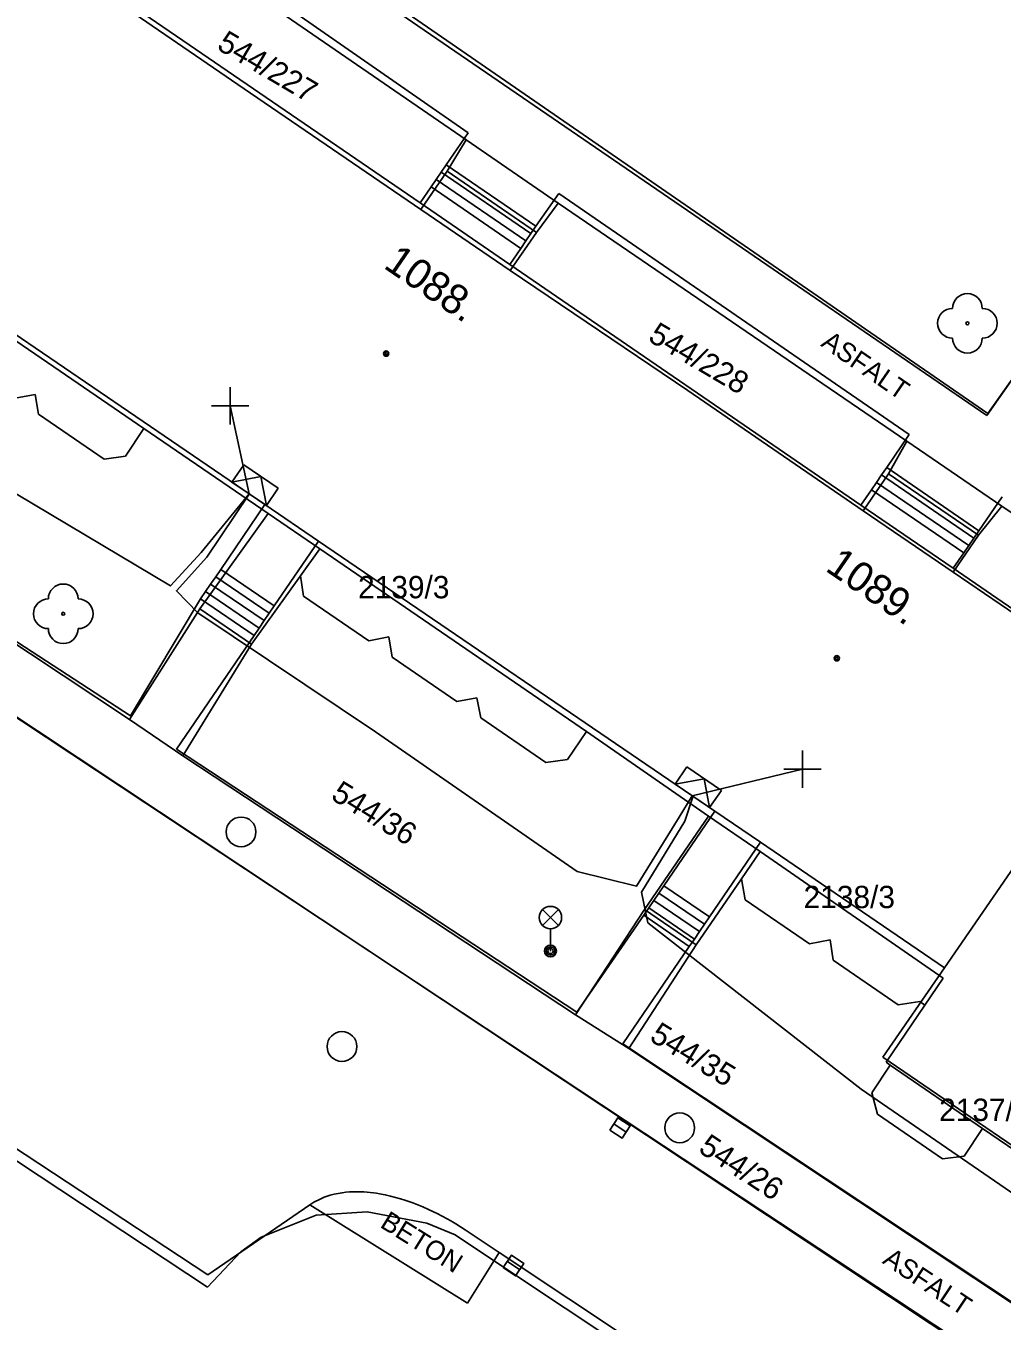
# Model space of a CAD drawing. Extents: x -540150 to -533593, y -1185082 to -1180066.
# Drawn here: x -536599.93 to -536567.15, y -1184549.65 to -1184506.13 of the extents above; entities that cross this region are included whole.
import ezdxf

# ---------------------------------------------------------------- set-up
doc = ezdxf.new("R2010")
doc.units = 0
for name, color, linetype in [('KN_HRAN_PARCEL', 7, 'Continuous'), ('KN_PARC_Č', 7, 'Continuous'), ('KN_VKP_HRAN_', 7, 'Continuous'), ('Vrstva 1', 7, 'Continuous'), ('Vrstva 10', 7, 'Continuous'), ('Vrstva 11', 7, 'Continuous'), ('Vrstva 22', 7, 'Continuous'), ('Vrstva 27', 7, 'Continuous'), ('Vrstva 31', 7, 'Continuous'), ('Vrstva 33', 7, 'Continuous'), ('Vrstva 34', 7, 'Continuous'), ('Vrstva 39', 7, 'Continuous'), ('Vrstva 40', 7, 'Continuous'), ('Vrstva 47', 7, 'Continuous'), ('Vrstva 5', 7, 'Continuous'), ('Vrstva 59', 7, 'Continuous'), ('Vrstva 9', 7, 'Continuous')]:
    doc.layers.add(name, color=color, linetype=linetype)

# ---------------------------------------------------------------- blocks, each defined once
blk = doc.blocks.new('NN800')
at = {"layer": 'Vrstva 1'}
for points in [[(-0.442, 0.442), (0.442, -0.442)], [(-0.442, -0.442), (0.442, 0.442)]]:
    blk.add_lwpolyline(points, dxfattribs=at)
blk = doc.blocks.new('NN630')
at = {"layer": 'Vrstva 9'}
for points in [[(-0.003, -0.7), (-0.703, 0)], [(-0.703, -0.7), (-0.703, 0), (0.697, 0), (0.697, -0.7)], [(-0.003, -0.7), (0.697, 0)], [(-0.703, -0.7), (0.697, -0.7)]]:
    blk.add_lwpolyline(points, dxfattribs=at)

msp = doc.modelspace()

# ---------------------------------------------------------------- linework, layer by layer
at = {"layer": 'KN_HRAN_PARCEL'}
for p, q in [((-536567.662, -1184519.221), (-536595.572, -1184500.081)), ((-536585.142, -1184509.961), (-536596.912, -1184501.841)), ((-536598.512, -1184504.181), (-536592.602, -1184508.241)), ((-536559.082, -1184506.971), (-536567.662, -1184519.221)), ((-536592.602, -1184508.241), (-536586.662, -1184512.301)), ((-536585.142, -1184509.961), (-536585.782, -1184511.011)), ((-536582.052, -1184512.081), (-536585.142, -1184509.961)), ((-536585.782, -1184511.011), (-536586.662, -1184512.301)), ((-536582.052, -1184512.081), (-536582.782, -1184513.071)), ((-536570.342, -1184520.081), (-536582.052, -1184512.081)), ((-536582.782, -1184513.071), (-536583.662, -1184514.351)), ((-536598.992, -1184517.581), (-536604.932, -1184513.511)), ((-536583.662, -1184514.351), (-536577.702, -1184518.381)), ((-536534.952, -1184572.701), (-536617.972, -1184517.581)), ((-536595.962, -1184519.661), (-536598.992, -1184517.581)), ((-536600.282, -1184518.641), (-536599.612, -1184518.511)), ((-536599.612, -1184518.511), (-536599.502, -1184519.171)), ((-536577.702, -1184518.381), (-536571.812, -1184522.421)), ((-536599.502, -1184519.171), (-536597.302, -1184520.681)), ((-536596.582, -1184520.581), (-536595.962, -1184519.661)), ((-536591.792, -1184522.511), (-536595.962, -1184519.661)), ((-536570.342, -1184520.081), (-536570.962, -1184521.181)), ((-536567.152, -1184522.261), (-536570.342, -1184520.081)), ((-536597.302, -1184520.681), (-536596.582, -1184520.581)), ((-536596.442, -1184529.431), (-536609.652, -1184520.691)), ((-536570.962, -1184521.181), (-536571.812, -1184522.421)), ((-536567.942, -1184523.241), (-536567.152, -1184522.261)), ((-536567.152, -1184522.261), (-536554.972, -1184530.621)), ((-536591.792, -1184522.511), (-536594.082, -1184525.711)), ((-536568.792, -1184524.481), (-536567.942, -1184523.241)), ((-536590.052, -1184523.701), (-536590.702, -1184524.611)), ((-536584.122, -1184527.761), (-536590.052, -1184523.701)), ((-536568.792, -1184524.481), (-536562.652, -1184528.661)), ((-536590.702, -1184524.611), (-536592.352, -1184526.901)), ((-536590.702, -1184524.611), (-536590.602, -1184525.291)), ((-536590.602, -1184525.291), (-536588.412, -1184526.791)), ((-536594.082, -1184525.711), (-536596.442, -1184529.431)), ((-536588.412, -1184526.791), (-536587.742, -1184526.651)), ((-536587.742, -1184526.651), (-536587.622, -1184527.341)), ((-536592.352, -1184526.901), (-536594.652, -1184530.651)), ((-536587.622, -1184527.341), (-536585.452, -1184528.831)), ((-536581.102, -1184529.841), (-536584.122, -1184527.761)), ((-536585.452, -1184528.831), (-536584.782, -1184528.701)), ((-536584.782, -1184528.701), (-536584.652, -1184529.381)), ((-536584.652, -1184529.381), (-536582.472, -1184530.881)), ((-536596.442, -1184529.431), (-536594.652, -1184530.651)), ((-536581.742, -1184530.781), (-536581.102, -1184529.841)), ((-536577.002, -1184532.681), (-536581.102, -1184529.841)), ((-536594.652, -1184530.651), (-536581.472, -1184539.351)), ((-536582.472, -1184530.881), (-536581.742, -1184530.781)), ((-536618.892, -1184531.931), (-536593.832, -1184548.501)), ((-536577.002, -1184532.681), (-536579.152, -1184535.821)), ((-536575.902, -1184534.791), (-536575.272, -1184533.871)), ((-536569.122, -1184538.121), (-536575.272, -1184533.871)), ((-536577.422, -1184537.001), (-536575.902, -1184534.791)), ((-536575.902, -1184534.791), (-536575.772, -1184535.491)), ((-536579.152, -1184535.821), (-536581.472, -1184539.351)), ((-536575.772, -1184535.491), (-536573.612, -1184536.971)), ((-536579.682, -1184540.491), (-536577.422, -1184537.001)), ((-536573.612, -1184536.971), (-536572.922, -1184536.841)), ((-536572.922, -1184536.841), (-536572.822, -1184537.521)), ((-536572.822, -1184537.521), (-536570.642, -1184539.021)), ((-536569.122, -1184538.121), (-536569.742, -1184539.031)), ((-536570.642, -1184539.021), (-536569.912, -1184538.911)), ((-536569.912, -1184538.911), (-536569.742, -1184539.031)), ((-536581.472, -1184539.351), (-536579.682, -1184540.491)), ((-536569.742, -1184539.031), (-536571.042, -1184540.951)), ((-536579.682, -1184540.491), (-536566.112, -1184549.511)), ((-536570.902, -1184541.051), (-536571.522, -1184541.971)), ((-536571.042, -1184540.951), (-536570.902, -1184541.051)), ((-536570.902, -1184541.051), (-536567.802, -1184543.171)), ((-536571.522, -1184541.971), (-536571.332, -1184542.691)), ((-536571.332, -1184542.691), (-536569.152, -1184544.191)), ((-536568.422, -1184544.101), (-536567.802, -1184543.171)), ((-536567.802, -1184543.171), (-536563.712, -1184545.981)), ((-536569.152, -1184544.191), (-536568.422, -1184544.101)), ((-536590.182, -1184546.081), (-536592.022, -1184546.831)), ((-536588.462, -1184545.971), (-536590.182, -1184546.081)), ((-536586.462, -1184546.351), (-536588.462, -1184545.971)), ((-536585.512, -1184546.751), (-536586.462, -1184546.351)), ((-536583.952, -1184547.791), (-536585.512, -1184546.751)), ((-536592.022, -1184546.831), (-536592.712, -1184547.321)), ((-536592.712, -1184547.321), (-536593.832, -1184548.501)), ((-536583.952, -1184547.791), (-536571.352, -1184556.161))]:
    msp.add_line(p, q, dxfattribs=at)
at = {"layer": 'KN_VKP_HRAN_'}
for p, q in [((-536582.782, -1184513.071), (-536585.782, -1184511.011)), ((-536583.662, -1184514.351), (-536586.662, -1184512.301)), ((-536567.942, -1184523.241), (-536570.962, -1184521.181)), ((-536568.792, -1184524.481), (-536571.812, -1184522.421)), ((-536591.792, -1184522.511), (-536590.052, -1184523.701)), ((-536594.082, -1184525.711), (-536592.352, -1184526.901)), ((-536575.272, -1184533.871), (-536577.002, -1184532.681)), ((-536579.152, -1184535.821), (-536577.422, -1184537.001))]:
    msp.add_line(p, q, dxfattribs=at)
at = {"layer": 'Vrstva 10'}
for p, q in [((-536588.382, -1184537.223), (-536601.248, -1184528.698)), ((-536618.772, -1184531.671), (-536593.812, -1184548.091)), ((-536579.802, -1184542.901), (-536588.382, -1184537.223)), ((-536557.447, -1184557.681), (-536579.802, -1184542.901))]:
    msp.add_line(p, q, dxfattribs=at)
for points in [[(-536593.812, -1184548.091), (-536592.102, -1184546.916), (-536590.392, -1184545.741), (-536590.323, -1184545.696), (-536590.254, -1184545.653), (-536590.186, -1184545.615), (-536590.117, -1184545.579), (-536590.048, -1184545.545), (-536589.98, -1184545.515), (-536589.911, -1184545.487), (-536589.843, -1184545.462), (-536589.707, -1184545.417), (-536589.573, -1184545.381), (-536589.44, -1184545.353), (-536589.31, -1184545.331), (-536589.182, -1184545.315), (-536589.056, -1184545.304), (-536588.933, -1184545.298), (-536588.813, -1184545.297), (-536588.696, -1184545.298), (-536588.582, -1184545.304), (-536588.471, -1184545.312), (-536588.362, -1184545.322), (-536588.257, -1184545.335), (-536588.155, -1184545.35), (-536588.055, -1184545.366), (-536587.862, -1184545.403), (-536587.682, -1184545.445), (-536587.512, -1184545.489), (-536587.353, -1184545.535), (-536587.205, -1184545.582), (-536587.067, -1184545.628), (-536586.938, -1184545.675), (-536586.818, -1184545.721), (-536586.595, -1184545.812), (-536586.403, -1184545.896), (-536586.237, -1184545.974), (-536586.095, -1184546.044), (-536585.972, -1184546.107), (-536585.761, -1184546.221), (-536585.607, -1184546.309), (-536585.495, -1184546.376), (-536585.331, -1184546.478), (-536585.172, -1184546.581)], [(-536585.172, -1184546.581), (-536584.039, -1184547.337), (-536581.694, -1184548.901), (-536578.217, -1184551.221), (-536574.74, -1184553.541)]]:
    msp.add_lwpolyline(points, dxfattribs=at)
at = {"layer": 'Vrstva 11'}
for p, q in [((-536567.622, -1184519.151), (-536595.712, -1184499.771)), ((-536585.072, -1184509.721), (-536596.872, -1184501.491)), ((-536567.622, -1184519.151), (-536558.902, -1184506.741)), ((-536585.81, -1184510.798), (-536585.072, -1184509.721)), ((-536585.979, -1184511.045), (-536582.971, -1184513.108)), ((-536585.81, -1184510.798), (-536582.802, -1184512.861)), ((-536586.319, -1184511.54), (-536583.311, -1184513.603)), ((-536586.149, -1184511.292), (-536583.141, -1184513.355)), ((-536582.032, -1184511.761), (-536582.802, -1184512.861)), ((-536570.272, -1184519.861), (-536582.032, -1184511.761)), ((-536571.022, -1184520.971), (-536570.272, -1184519.861)), ((-536596.412, -1184529.311), (-536609.842, -1184520.561)), ((-536567.926, -1184523.094), (-536571.022, -1184520.971)), ((-536568.265, -1184523.588), (-536571.361, -1184521.465)), ((-536568.095, -1184523.341), (-536571.191, -1184521.218)), ((-536568.434, -1184523.836), (-536571.53, -1184521.713)), ((-536567.926, -1184523.094), (-536567.142, -1184521.951)), ((-536591.587, -1184525.615), (-536593.385, -1184524.389)), ((-536591.925, -1184526.111), (-536593.723, -1184524.885)), ((-536591.756, -1184525.863), (-536593.554, -1184524.637)), ((-536594.062, -1184525.381), (-536596.412, -1184529.311)), ((-536592.264, -1184526.607), (-536594.062, -1184525.381)), ((-536592.094, -1184526.359), (-536593.892, -1184525.133)), ((-536594.872, -1184530.431), (-536592.264, -1184526.607)), ((-536581.422, -1184539.261), (-536594.872, -1184530.431)), ((-536576.972, -1184536.065), (-536578.505, -1184535.019)), ((-536577.141, -1184536.313), (-536578.674, -1184535.267)), ((-536577.479, -1184536.809), (-536579.012, -1184535.763)), ((-536577.31, -1184536.561), (-536578.843, -1184535.515)), ((-536579.182, -1184536.011), (-536581.422, -1184539.261)), ((-536577.649, -1184537.057), (-536579.182, -1184536.011)), ((-536577.649, -1184537.057), (-536579.882, -1184540.331)), ((-536579.882, -1184540.331), (-536573.052, -1184544.866)), ((-536573.052, -1184544.866), (-536566.222, -1184549.401)), ((-536585.102, -1184549.041), (-536590.392, -1184545.741)), ((-536584.039, -1184547.337), (-536585.102, -1184549.041))]:
    msp.add_line(p, q, dxfattribs=at)
for points in [[(-536586.687, -1184512.076), (-536586.319, -1184511.54), (-536586.149, -1184511.292), (-536585.979, -1184511.045), (-536585.81, -1184510.798)], [(-536583.679, -1184514.14), (-536583.311, -1184513.603), (-536583.141, -1184513.355), (-536582.971, -1184513.108), (-536582.802, -1184512.861)], [(-536571.885, -1184522.229), (-536571.53, -1184521.713), (-536571.361, -1184521.465), (-536571.191, -1184521.218), (-536571.022, -1184520.971)], [(-536591.9, -1184522.211), (-536593.385, -1184524.389), (-536593.554, -1184524.637), (-536593.723, -1184524.885), (-536593.892, -1184525.133), (-536594.062, -1184525.381)], [(-536568.789, -1184524.353), (-536568.434, -1184523.836), (-536568.265, -1184523.588), (-536568.095, -1184523.341), (-536567.926, -1184523.094)], [(-536590.102, -1184523.437), (-536591.587, -1184525.615), (-536591.756, -1184525.863), (-536591.925, -1184526.111), (-536592.094, -1184526.359), (-536592.264, -1184526.607)], [(-536576.796, -1184532.513), (-536578.505, -1184535.019), (-536578.674, -1184535.267), (-536578.843, -1184535.515), (-536579.012, -1184535.763), (-536579.182, -1184536.011)], [(-536575.263, -1184533.558), (-536576.972, -1184536.065), (-536577.141, -1184536.313), (-536577.31, -1184536.561), (-536577.479, -1184536.809), (-536577.649, -1184537.057)]]:
    msp.add_lwpolyline(points, dxfattribs=at)
at = {"layer": 'Vrstva 22'}
for centre in [(-536568.312, -1184516.121), (-536598.672, -1184525.881)]:
    msp.add_circle(centre, 0.05, dxfattribs=at)
for centre, start, end in [((-536568.312, -1184515.621), 0, 180), ((-536568.812, -1184516.121), 90, 270), ((-536567.812, -1184516.121), 270, 90), ((-536568.312, -1184516.621), 180, 0), ((-536598.672, -1184525.381), 0, 180), ((-536599.172, -1184525.881), 90, 270), ((-536598.172, -1184525.881), 270, 90), ((-536598.672, -1184526.381), 180, 0)]:
    msp.add_arc(centre, 0.5, start, end, dxfattribs=at)
at = {"layer": 'Vrstva 27'}
for p, q in [((-536580.187, -1184543.02), (-536579.769, -1184543.296)), ((-536583.76, -1184547.642), (-536583.344, -1184547.92))]:
    msp.add_line(p, q, dxfattribs=at)
for points in [[(-536580.324, -1184543.229), (-536579.907, -1184543.504), (-536579.632, -1184543.087), (-536580.049, -1184542.812)], [(-536583.899, -1184547.85), (-536583.483, -1184548.128), (-536583.205, -1184547.712), (-536583.621, -1184547.434)]]:
    msp.add_lwpolyline(points, close=True, dxfattribs=at)
for centre in [(-536592.702, -1184533.211), (-536589.312, -1184540.421), (-536577.972, -1184543.151)]:
    msp.add_circle(centre, 0.5, dxfattribs=at)
at = {"layer": 'Vrstva 33'}
for p, q in [((-536582.577, -1184536.351), (-536582.047, -1184535.821)), ((-536582.577, -1184535.821), (-536582.047, -1184536.351)), ((-536582.312, -1184536.461), (-536582.312, -1184537.211))]:
    msp.add_line(p, q, dxfattribs=at)
for centre, radius in [((-536582.312, -1184536.086), 0.375), ((-536582.312, -1184537.211), 0.2), ((-536582.312, -1184537.211), 0.145), ((-536582.312, -1184537.211), 0.0876)]:
    msp.add_circle(centre, radius, dxfattribs=at)
at = {"layer": 'Vrstva 39'}
for centre, radius in [((-536587.828, -1184517.139), 0.09), ((-536587.828, -1184517.139), 0.0398), ((-536572.696, -1184527.375), 0.09), ((-536572.696, -1184527.375), 0.0398)]:
    msp.add_circle(centre, radius, dxfattribs=at)
at = {"layer": 'Vrstva 5'}
for p in [(-536564.781, -1184531.527), (-536571.152, -1184540.781)]:
    msp.add_line(p, (-536569.082, -1184537.774), dxfattribs=at)
for points in [[(-536562.712, -1184528.521), (-536568.789, -1184524.353), (-536571.885, -1184522.229), (-536583.679, -1184514.14), (-536586.687, -1184512.076), (-536598.551, -1184503.939), (-536601.502, -1184501.915), (-536607.602, -1184497.731)], [(-536569.082, -1184537.774), (-536575.263, -1184533.558), (-536576.796, -1184532.513), (-536590.102, -1184523.437), (-536591.9, -1184522.211), (-536604.913, -1184513.335), (-536606.712, -1184512.108), (-536614.052, -1184507.101)], [(-536565.256, -1184546.409), (-536571.884, -1184541.855), (-536579.042, -1184536.261), (-536579.256, -1184535.239), (-536577.797, -1184532.853), (-536577.532, -1184532.035), (-536577.549, -1184531.999), (-536577.99, -1184532.715), (-536579.42, -1184535.03), (-536581.412, -1184534.541), (-536588.192, -1184529.851), (-536594.152, -1184525.851), (-536594.87, -1184525.107), (-536593.847, -1184523.983), (-536592.429, -1184521.861), (-536592.432, -1184521.848), (-536594.037, -1184523.819), (-536595.072, -1184524.945), (-536602.532, -1184520.501)], [(-536571.152, -1184540.781), (-536563.775, -1184545.813), (-536562.079, -1184546.969), (-536549.012, -1184555.881), (-536547.131, -1184557.164), (-536534.069, -1184566.073), (-536532.323, -1184567.263), (-536526.212, -1184571.431)]]:
    msp.add_lwpolyline(points, dxfattribs=at)
at = {"layer": 'Vrstva 59'}
for points in [[(-536592.432, -1184521.848), (-536593.07, -1184518.895)], [(-536577.549, -1184531.999), (-536573.849, -1184531.104)]]:
    msp.add_lwpolyline(points, dxfattribs=at)

# ---------------------------------------------------------------- block references
at = {"layer": 'Vrstva 31'}
for p, rotation in [((-536592.432, -1184521.847), 145.64415554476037), ((-536577.549, -1184531.998), 145.64415561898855)]:
    msp.add_blockref('NN630', p, dxfattribs=dict(at, rotation=rotation))
at = {"layer": 'Vrstva 34'}
for p, rotation in [((-536593.07, -1184518.895), 44.99999995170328), ((-536573.849, -1184531.104), 45)]:
    msp.add_blockref('NN800', p, dxfattribs=dict(at, rotation=rotation))

# ---------------------------------------------------------------- texts
at = {"layer": 'KN_PARC_Č'}
for s, rotation, p in [('544/227', 329.4, (-536593.552, -1184506.891)), ('544/228', 329.4, (-536579.072, -1184516.691)), ('544/36', 328.5, (-536589.722, -1184532.091)), ('544/35', 328.5, (-536579.022, -1184540.201)), ('544/26', 326.7, (-536577.382, -1184543.941))]:
    msp.add_text(s, height=0.75, rotation=rotation, dxfattribs=at).set_placement(p)
for s, p in [('2139/3', (-536588.772, -1184525.361)), ('2138/3', (-536573.812, -1184535.771)), ('2137/2', (-536569.262, -1184542.921))]:
    msp.add_text(s, height=0.75, dxfattribs=at).set_placement(p)
at = {"layer": 'Vrstva 40'}
for s, rotation, p in [('ASFALT', 325.4419, (-536573.264, -1184516.866)), ('BETON', 328.0433, (-536588.069, -1184546.47)), ('ASFALT', 326.5293, (-536571.197, -1184547.682))]:
    msp.add_text(s, height=0.65, rotation=rotation, dxfattribs=at).set_placement(p)
at = {"layer": 'Vrstva 47'}
for s, p in [('1088.', (-536587.954, -1184514.238)), ('1089.', (-536573.119, -1184524.414))]:
    msp.add_text(s, height=1, rotation=325.5538, dxfattribs=at).set_placement(p)

doc.saveas('drawing.dxf')
